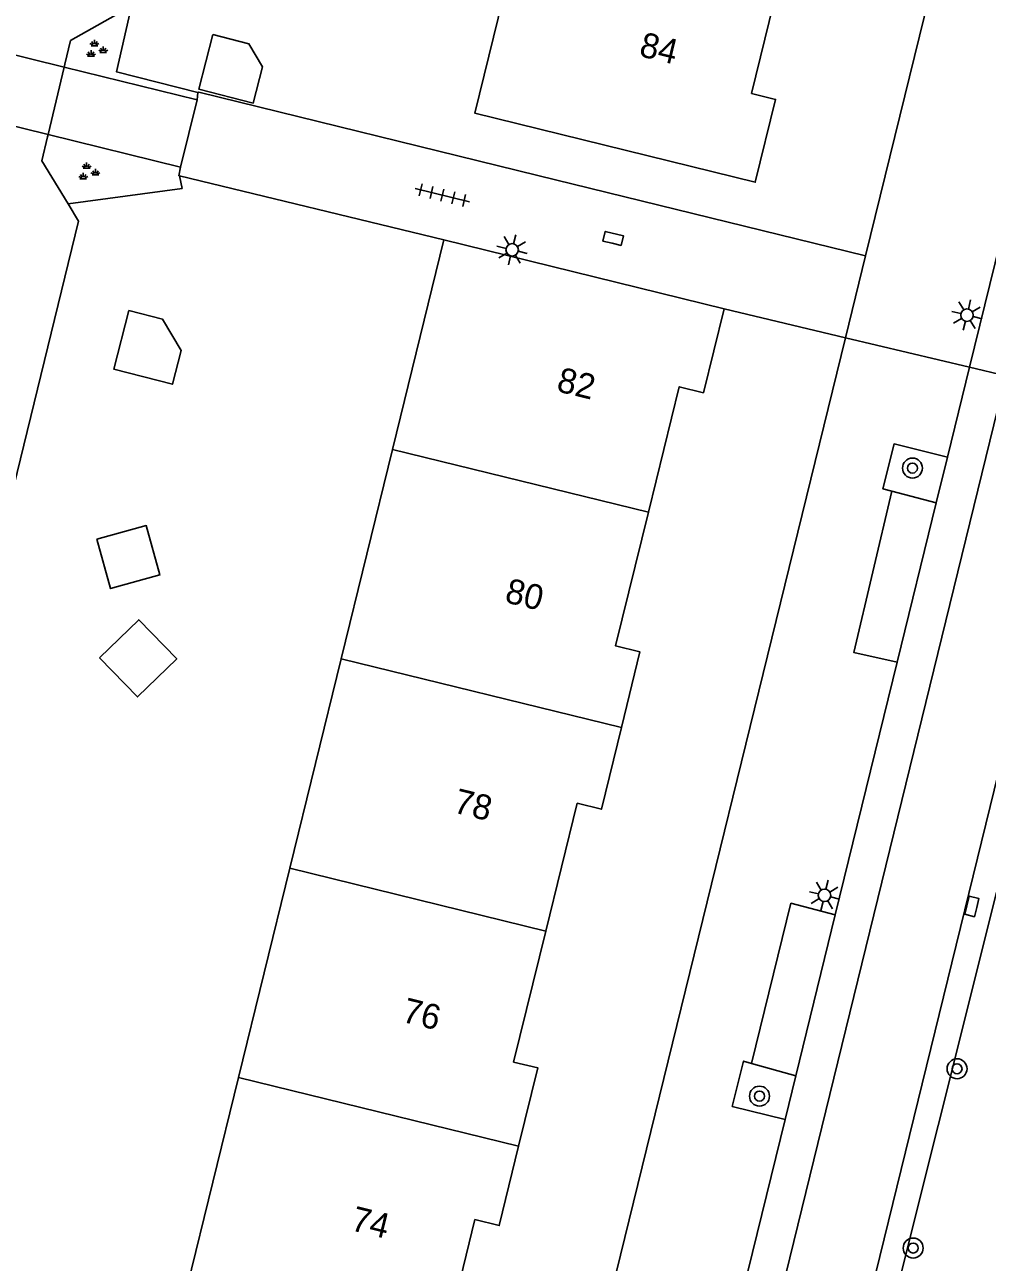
# Model space of a CAD drawing. Extents: x 128000 to 131008, y 398996 to 402500.
# Drawn here: x 128238.65 to 128277.24, y 399489.09 to 399538.7 of the extents above; entities that cross this region are included whole.
import ezdxf

# ---------------------------------------------------------------- set-up
doc = ezdxf.new("R2010")
doc.units = 0
for name, color, linetype in [('gg-afsc-erfafscheiding', 7, 'Continuous'), ('gg-anno-huisnummerreeks BGT', 7, 'Continuous'), ('gg-bbg-gedigitaliseerde bijgebouw', 7, 'Continuous'), ('gg-bbg-hoofdgebouw', 7, 'Continuous'), ('gg-bbg-tussenscheiding', 7, 'Continuous'), ('gg-knt-BGT kruinlijn', 7, 'Continuous'), ('gg-knt-verharding', 7, 'Continuous'), ('gg-knt-verharding nz', 7, 'Continuous'), ('gg-kntw-beschoeiing', 7, 'Continuous'), ('gg-kwrk-kunstwerk niveau 01', 7, 'Continuous'), ('gt-grn-groengrens NZ', 7, 'Continuous'), ('gt-grn-vlakafsluiter', 7, 'Continuous'), ('gt-grn-weggrens', 7, 'Continuous'), ('gt-symb-boom', 7, 'Continuous'), ('gt-symb-groenvak', 7, 'Continuous'), ('gt-symb-kolk', 7, 'Continuous'), ('gt-symb-lichtmast', 7, 'Continuous'), ('gt-symb-tegel verharding', 7, 'Continuous')]:
    doc.layers.add(name, color=color, linetype=linetype)

# ---------------------------------------------------------------- blocks, each defined once
blk = doc.blocks.new('gt0-LMAST')
at = {"layer": 'gt-symb-lichtmast'}
for p, q in [((-0.005, 0.246), (-0.005, 0.621)), ((-0.182, 0.173), (-0.447, 0.438)), ((0.172, 0.173), (0.437, 0.438)), ((-0.255, -0.004), (-0.63, -0.004)), ((-0.182, -0.181), (-0.447, -0.446)), ((-0.005, -0.254), (-0.005, -0.629)), ((0.437, -0.446), (0.172, -0.181)), ((0.245, -0.004), (0.62, -0.004))]:
    blk.add_line(p, q, dxfattribs=at)
blk.add_circle((-0.005, -0.004), 0.25, dxfattribs=at)
blk = doc.blocks.new('gt0-BOOM')
at = {"layer": 'gt-symb-boom'}
for radius in [0.4, 0.2]:
    blk.add_circle((0, 0), radius, dxfattribs=at)
blk = doc.blocks.new('gt0-KOLK')
at = {"layer": 'gt-symb-kolk'}
blk.add_lwpolyline([(0, 0), (0.375, 0), (0.375, 0.4), (-0.375, 0.4), (-0.375, 0), (0, 0)], dxfattribs=at)
blk = doc.blocks.new('gt0-TEG1')
at = {"layer": 'gt-symb-tegel verharding'}
for p, q in [((-1.125, 0), (1.125, 0)), ((-0.9, -0.25), (-0.9, 0.25)), ((-0.45, -0.25), (-0.45, 0.25)), ((0, -0.25), (0, 0.25)), ((0.45, -0.25), (0.45, 0.25)), ((0.9, -0.25), (0.9, 0.25))]:
    blk.add_line(p, q, dxfattribs=at)
blk = doc.blocks.new('gt0-GRVAK')
at = {"layer": 'gt-symb-groenvak'}
for p, q in [((-0.11, 0.189), (-0.228, 0.24)), ((-0.182, 0.153), (0.088, 0.153)), ((-0.091, 0.211), (-0.156, 0.322)), ((-0.047, 0.214), (-0.047, 0.393)), ((-0.004, 0.211), (0.061, 0.322)), ((0.015, 0.189), (0.133, 0.24)), ((0.262, -0.052), (0.197, 0.059)), ((0.305, -0.049), (0.305, 0.13)), ((0.349, -0.052), (0.414, 0.059)), ((-0.245, -0.228), (-0.363, -0.177)), ((-0.318, -0.264), (-0.047, -0.264)), ((-0.226, -0.206), (-0.291, -0.095)), ((-0.183, -0.203), (-0.183, -0.024)), ((-0.139, -0.206), (-0.074, -0.095)), ((-0.12, -0.228), (-0.002, -0.177)), ((0.243, -0.074), (0.125, -0.023)), ((0.17, -0.11), (0.441, -0.11)), ((0.368, -0.074), (0.486, -0.023))]:
    blk.add_line(p, q, dxfattribs=at)

msp = doc.modelspace()

# ---------------------------------------------------------------- linework, layer by layer
at = {"layer": 'gg-afsc-erfafscheiding'}
for p, q in [((128245.554, 399535.692), (128245.593, 399535.987)), ((128245.632, 399535.994), (128245.593, 399535.987)), ((128245.632, 399535.994), (128259.222, 399532.653)), ((128255.45, 399530.075), (128244.858, 399532.639))]:
    msp.add_line(p, q, dxfattribs=at)
msp.add_lwpolyline([(128244.893, 399532.989), (128244.827, 399532.647), (128244.858, 399532.639)], dxfattribs=at)
at = {"layer": 'gg-bbg-gedigitaliseerde bijgebouw'}
for points in [[(128246.184, 399538.307), (128245.624, 399536.124), (128247.806, 399535.564), (128248.179, 399537.017), (128247.637, 399537.934), (128246.184, 399538.307)], [(128242.82, 399527.243), (128242.217, 399524.894), (128244.566, 399524.291), (128244.914, 399525.647), (128244.176, 399526.895), (128242.82, 399527.243)], [(128241.54, 399518.072), (128242.091, 399516.094), (128244.069, 399516.644), (128243.519, 399518.623), (128241.54, 399518.072)], [(128241.642, 399513.325), (128243.165, 399511.752), (128244.738, 399513.274), (128243.215, 399514.847), (128241.642, 399513.325)]]:
    msp.add_lwpolyline(points, dxfattribs=at)
at = {"layer": 'gg-bbg-hoofdgebouw'}
for p, q in [((128253.391, 399521.677), (128255.45, 399530.075)), ((128255.45, 399530.075), (128266.69, 399527.31)), ((128251.333, 399513.283), (128253.391, 399521.677)), ((128249.275, 399504.888), (128251.333, 399513.283)), ((128249.275, 399504.888), (128247.217, 399496.494)), ((128245.159, 399488.1), (128247.217, 399496.494))]:
    msp.add_line(p, q, dxfattribs=at)
for points in [[(128258.754, 399543.545), (128256.7, 399535.151), (128267.94, 399532.39), (128268.75, 399535.71), (128267.79, 399535.95), (128269.031, 399541.028)], [(128266.69, 399527.31), (128265.86, 399523.95), (128264.89, 399524.19), (128263.655, 399519.157)], [(128263.655, 399519.157), (128262.34, 399513.8), (128263.31, 399513.56), (128262.569, 399510.524)], [(128262.569, 399510.524), (128261.77, 399507.25), (128260.8, 399507.49), (128259.542, 399502.367)], [(128258.449, 399493.737), (128259.22, 399496.88), (128258.25, 399497.11), (128259.542, 399502.367)], [(128258.449, 399493.737), (128257.67, 399490.56), (128256.7, 399490.8), (128255.418, 399485.581)]]:
    msp.add_lwpolyline(points, dxfattribs=at)
at = {"layer": 'gg-bbg-tussenscheiding'}
for p, q in [((128263.655, 399519.157), (128253.391, 399521.677)), ((128262.569, 399510.524), (128251.333, 399513.283)), ((128259.542, 399502.367), (128249.275, 399504.888)), ((128258.449, 399493.737), (128247.217, 399496.494))]:
    msp.add_line(p, q, dxfattribs=at)
at = {"layer": 'gg-knt-BGT kruinlijn'}
msp.add_line((128244.858, 399532.639), (128244.961, 399532.134), dxfattribs=at)
at = {"layer": 'gg-knt-verharding'}
for p, q in [((128272.36, 399529.44), (128289.7, 399600.07)), ((128279.081, 399535.391), (128276.527, 399524.969)), ((128259.222, 399532.653), (128272.36, 399529.44)), ((128266.69, 399527.31), (128271.55, 399526.15)), ((128254.79, 399457.82), (128271.55, 399526.15)), ((128276.527, 399524.969), (128275.645, 399521.37)), ((128281.383, 399523.817), (128270.889, 399480.991)), ((128275.645, 399521.37), (128275.196, 399519.537)), ((128275.196, 399519.537), (128273.42, 399520.002)), ((128273.629, 399513.145), (128271.148, 399503.02)), ((128267.792, 399497.061), (128269.566, 399496.565)), ((128269.136, 399494.811), (128269.566, 399496.565)), ((128267.019, 399486.172), (128269.136, 399494.811))]:
    msp.add_line(p, q, dxfattribs=at)
for points in [[(128275.645, 399521.37), (128273.506, 399521.894), (128273.053, 399520.098), (128273.42, 399520.002)], [(128273.42, 399520.002), (128271.885, 399513.538), (128273.629, 399513.145)], [(128271.148, 399503.02), (128269.367, 399503.482), (128267.792, 399497.061)], [(128269.136, 399494.811), (128267.012, 399495.332), (128267.47, 399497.151), (128267.792, 399497.061)]]:
    msp.add_lwpolyline(points, dxfattribs=at)
at = {"layer": 'gg-knt-verharding nz'}
for p, q in [((128267.498, 399481.822), (128277.987, 399524.623)), ((128275.196, 399519.537), (128273.629, 399513.145)), ((128269.566, 399496.565), (128271.148, 399503.02))]:
    msp.add_line(p, q, dxfattribs=at)
at = {"layer": 'gg-kntw-beschoeiing'}
for p, q in [((128240.256, 399537.128), (128240.226, 399537.002)), ((128240.226, 399537.002), (128239.581, 399534.296)), ((128239.581, 399534.296), (128239.561, 399534.211))]:
    msp.add_line(p, q, dxfattribs=at)
for points in [[(128242.93, 399539.45), (128240.48, 399538.07), (128240.256, 399537.128)], [(128239.561, 399534.211), (128239.33, 399533.25), (128240.382, 399531.519)], [(128240.382, 399531.519), (128240.8, 399530.83), (128233.27, 399500)]]:
    msp.add_lwpolyline(points, dxfattribs=at)
at = {"layer": 'gg-kwrk-kunstwerk niveau 01'}
for p, q in [((128240.226, 399537.002), (128234.417, 399538.43)), ((128245.554, 399535.692), (128240.226, 399537.002)), ((128233.732, 399535.736), (128239.581, 399534.296)), ((128244.893, 399532.989), (128245.554, 399535.692)), ((128239.581, 399534.296), (128244.893, 399532.989))]:
    msp.add_line(p, q, dxfattribs=at)
at = {"layer": 'gt-grn-groengrens NZ'}
msp.add_lwpolyline([(128265.919, 399457.202), (128266.436, 399456.169), (128266.78, 399455.824), (128268.331, 399455.135), (128269.536, 399455.135), (128270.226, 399455.221), (128271.059, 399456.807), (128286.849, 399521.301), (128282.284, 399522.593), (128265.919, 399457.202)], dxfattribs=at)
at = {"layer": 'gt-grn-vlakafsluiter'}
msp.add_line((128240.382, 399531.519), (128244.961, 399532.134), dxfattribs=at)
msp.add_lwpolyline([(128245.593, 399535.987), (128242.32, 399536.82), (128242.93, 399539.45)], dxfattribs=at)
at = {"layer": 'gt-grn-weggrens'}
for p, q in [((128271.55, 399526.15), (128272.36, 399529.44)), ((128271.55, 399526.15), (128276.527, 399524.969)), ((128276.527, 399524.969), (128277.987, 399524.623))]:
    msp.add_line(p, q, dxfattribs=at)

# ---------------------------------------------------------------- block references
at = {"layer": 'gt-symb-boom'}
for p in [(128274.241, 399520.928), (128268.107, 399495.747)]:
    msp.add_blockref('gt0-BOOM', p, dxfattribs=at)
for p, rotation in [((128276.029, 399496.844), 166.22785456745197), ((128274.27, 399489.657), 166.22785456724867)]:
    msp.add_blockref('gt0-BOOM', p, dxfattribs=dict(at, rotation=rotation))
at = {"layer": 'gt-symb-groenvak'}
for p in [(128241.487, 399537.705), (128241.175, 399532.793)]:
    msp.add_blockref('gt0-GRVAK', p, dxfattribs=at)
at = {"layer": 'gt-symb-kolk'}
for p, rotation in [((128262.194, 399529.942), -13.716469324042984), ((128276.817, 399503.306), 76.22785456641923)]:
    msp.add_blockref('gt0-KOLK', p, dxfattribs=dict(at, rotation=rotation))
at = {"layer": 'gt-symb-lichtmast'}
for p, rotation in [((128258.194, 399529.68), -13.716469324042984), ((128276.423, 399527.067), 76.22785456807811), ((128270.72, 399503.799), -13.716469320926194)]:
    msp.add_blockref('gt0-LMAST', p, dxfattribs=dict(at, rotation=rotation))
at = {"layer": 'gt-symb-tegel verharding', "rotation": -13.59156043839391}
msp.add_blockref('gt0-TEG1', (128255.392, 399531.87), dxfattribs=at)

# ---------------------------------------------------------------- texts
at = {"layer": 'gg-anno-huisnummerreeks BGT'}
for s, rotation, p in [('84', 346.3, (128263.24, 399537.457)), ('82', 346.2, (128259.929, 399524.019)), ('80', 346.2, (128257.853, 399515.56)), ('78', 346.2, (128255.792, 399507.127)), ('76', 346.2, (128253.73, 399498.737)), ('74', 346.2, (128251.677, 399490.379))]:
    msp.add_text(s, height=1, rotation=rotation, dxfattribs=at).set_placement(p)

doc.saveas('drawing.dxf')
